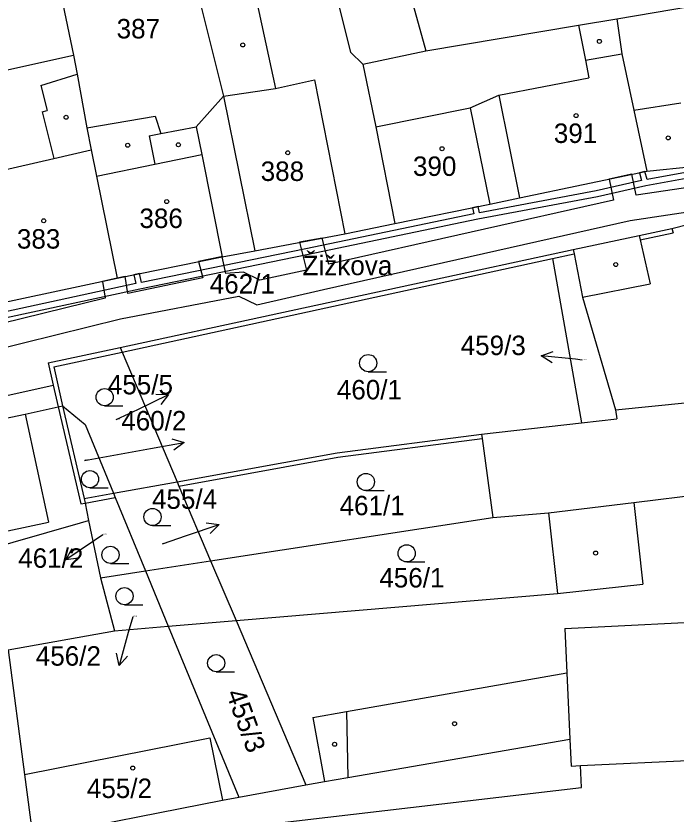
# Model space of a CAD drawing. Extents: x -785744 to -782822, y -1067550 to -1063910.
# Drawn here: x -783673.8 to -783616.2, y -1065440.7 to -1065371 of the extents above; entities that cross this region are included whole.
import ezdxf

# ---------------------------------------------------------------- set-up
doc = ezdxf.new("R2010")
doc.units = 0
for name, color, linetype in [('Hranice parcel', 7, 'Continuous'), ('Parcelní čísla', 7, 'Continuous'), ('Pop_ČP_popisy', 7, 'Continuous'), ('Vnitřní kresba', 7, 'Continuous'), ('Věcná břemena k části', 7, 'Continuous'), ('Značky budov', 7, 'Continuous'), ('Značky kultur', 7, 'Continuous')]:
    doc.layers.add(name, color=color, linetype=linetype)

msp = doc.modelspace()

# ---------------------------------------------------------------- linework, layer by layer
at = {"layer": 'Hranice parcel'}
for p, q in [((-783625.05, -1065391.76), (-783624.33, -1065395.55)), ((-783624.33, -1065395.55), (-783621.43, -1065405.38)), ((-783624.51, -1065436.46), (-783595.05, -1065435.02)), ((-783625.31, -1065436.5), (-783624.51, -1065436.46)), ((-783624.42, -1065438.36), (-783624.51, -1065436.46)), ((-783651.53, -1065441.54), (-783624.42, -1065438.36))]:
    msp.add_line(p, q, dxfattribs=at)
for points in [[(-783671.04, -1065363.5), (-783668.79, -1065374.41)], [(-783640.36, -1065365.5), (-783638.02, -1065374.01)], [(-783646.48, -1065366.58), (-783644.6, -1065374.14)], [(-783657.75, -1065369.7), (-783655.68, -1065377.99)], [(-783621.32, -1065371.22), (-783610, -1065369.27)], [(-783624.66, -1065371.77), (-783621.32, -1065371.22)], [(-783621.32, -1065371.22), (-783620.9, -1065374.28)], [(-783638.02, -1065374.01), (-783624.66, -1065371.77)], [(-783643.51, -1065375.2), (-783638.02, -1065374.01)], [(-783682.72, -1065377.49), (-783668.79, -1065374.41)], [(-783668.79, -1065374.41), (-783668.46, -1065376.06)], [(-783644.6, -1065374.14), (-783643.51, -1065375.2)], [(-783620.9, -1065374.28), (-783619.84, -1065379.21)], [(-783643.51, -1065375.2), (-783642.36, -1065380.66)], [(-783668.46, -1065376.06), (-783667.62, -1065380.74)], [(-783658.06, -1065380.65), (-783655.68, -1065377.99)], [(-783655.68, -1065377.99), (-783652.95, -1065391.48)], [(-783634.13, -1065378.99), (-783631.63, -1065377.89)], [(-783631.63, -1065377.89), (-783629.84, -1065386.85)], [(-783619.84, -1065379.21), (-783615.75, -1065378.58)], [(-783642.36, -1065380.66), (-783634.13, -1065378.99)], [(-783619.84, -1065379.21), (-783618.71, -1065384.53)], [(-783667.62, -1065380.74), (-783661.64, -1065379.74)], [(-783661.64, -1065379.74), (-783661.14, -1065381.24)], [(-783667.62, -1065380.74), (-783667.23, -1065382.68)], [(-783661.14, -1065381.24), (-783658.06, -1065380.65)], [(-783642.36, -1065380.66), (-783640.7, -1065389.1)], [(-783667.23, -1065382.68), (-783666.77, -1065384.96)], [(-783629.84, -1065386.85), (-783618.71, -1065384.53)], [(-783618.71, -1065384.53), (-783614.73, -1065384.12)], [(-783666.77, -1065384.96), (-783664.95, -1065393.88)], [(-783632.41, -1065387.42), (-783629.84, -1065386.85)], [(-783640.7, -1065389.1), (-783632.41, -1065387.42)], [(-783616.51, -1065389.55), (-783611.83, -1065388.34)], [(-783645.09, -1065390.01), (-783640.7, -1065389.1)], [(-783652.95, -1065391.48), (-783645.09, -1065390.01)], [(-783619.37, -1065390.15), (-783616.51, -1065389.55)], [(-783625.14, -1065391.38), (-783619.37, -1065390.15)], [(-783664.71, -1065399.93), (-783625.14, -1065391.38)], [(-783655.78, -1065392.01), (-783652.95, -1065391.48)], [(-783625.14, -1065391.38), (-783625.05, -1065391.76)], [(-783664.95, -1065393.88), (-783655.78, -1065392.01)], [(-783626.94, -1065392.17), (-783625.05, -1065391.76)], [(-783626.94, -1065392.17), (-783624.4, -1065406.51)], [(-783676.18, -1065396.28), (-783664.95, -1065393.88)], [(-783670.98, -1065401.28), (-783664.71, -1065399.93)], [(-783664.71, -1065399.93), (-783664.53, -1065400.35)], [(-783664.53, -1065400.35), (-783659.73, -1065411.66)], [(-783670.98, -1065401.28), (-783670.54, -1065403.23)], [(-783670.54, -1065403.23), (-783670.13, -1065405.12)], [(-783621.43, -1065405.38), (-783611.93, -1065404.41)], [(-783673.01, -1065405.75), (-783670.13, -1065405.12)], [(-783670.13, -1065405.12), (-783669.73, -1065405.03)], [(-783669.73, -1065405.03), (-783667.86, -1065413.12)], [(-783669.73, -1065405.03), (-783667.77, -1065406.66)], [(-783621.43, -1065405.38), (-783621.34, -1065406.17)], [(-783687.8, -1065408.85), (-783673.01, -1065405.75)], [(-783667.77, -1065406.66), (-783665.29, -1065412.66)], [(-783633.14, -1065407.51), (-783624.4, -1065406.51)], [(-783624.4, -1065406.51), (-783621.34, -1065406.17)], [(-783645.76, -1065409.14), (-783633.14, -1065407.51)], [(-783633.14, -1065407.51), (-783633.08, -1065407.9)], [(-783633.08, -1065407.9), (-783632.16, -1065414.79)], [(-783659.73, -1065411.66), (-783645.76, -1065409.14)], [(-783665.29, -1065412.66), (-783659.73, -1065411.66)], [(-783659.73, -1065411.66), (-783659.57, -1065412.04)], [(-783659.57, -1065412.04), (-783656.8, -1065418.57)], [(-783619.83, -1065413.49), (-783607.57, -1065411.95)], [(-783667.86, -1065413.12), (-783665.29, -1065412.66)], [(-783667.86, -1065413.12), (-783667.77, -1065413.53)], [(-783665.29, -1065412.66), (-783665.13, -1065413.05)], [(-783665.13, -1065413.05), (-783662.5, -1065419.45)], [(-783667.77, -1065413.53), (-783667.46, -1065415.04)], [(-783627.29, -1065414.39), (-783619.83, -1065413.49)], [(-783632.16, -1065414.79), (-783627.29, -1065414.39)], [(-783627.29, -1065414.39), (-783626.52, -1065421.44)], [(-783668.18, -1065415.25), (-783667.46, -1065415.04)], [(-783667.46, -1065415.04), (-783666.43, -1065420.05)], [(-783656.8, -1065418.57), (-783632.16, -1065414.79)], [(-783686.03, -1065420.39), (-783668.18, -1065415.25)], [(-783662.5, -1065419.45), (-783656.8, -1065418.57)], [(-783656.8, -1065418.57), (-783654.58, -1065423.79)], [(-783666.43, -1065420.05), (-783662.5, -1065419.45)], [(-783666.43, -1065420.05), (-783665.19, -1065424.68)], [(-783662.5, -1065419.45), (-783660.5, -1065424.29)], [(-783654.58, -1065423.79), (-783626.52, -1065421.44)], [(-783625.87, -1065424.48), (-783595.64, -1065422.97)], [(-783665.19, -1065424.68), (-783660.5, -1065424.29)], [(-783660.5, -1065424.29), (-783654.34, -1065439.22)], [(-783654.58, -1065423.79), (-783648.49, -1065438.14)], [(-783674.47, -1065426.35), (-783665.19, -1065424.68)], [(-783625.87, -1065424.48), (-783625.68, -1065428.37)], [(-783674.47, -1065426.35), (-783673.05, -1065437.23)], [(-783625.68, -1065428.37), (-783625.42, -1065434.14)], [(-783644.83, -1065437.49), (-783625.42, -1065434.14)], [(-783625.42, -1065434.14), (-783625.31, -1065436.5)], [(-783673.05, -1065437.23), (-783672.33, -1065442.74)], [(-783646.86, -1065437.84), (-783644.83, -1065437.49)], [(-783654.34, -1065439.22), (-783648.49, -1065438.14)], [(-783648.49, -1065438.14), (-783646.86, -1065437.84)], [(-783672.33, -1065442.74), (-783655.77, -1065439.48)], [(-783655.77, -1065439.48), (-783654.34, -1065439.22)]]:
    msp.add_lwpolyline(points, dxfattribs=at)
at = {"layer": 'Pop_ČP_popisy'}
for p, q in [((-783624.94, -1065400.97), (-783627.925, -1065400.671)), ((-783663.17, -1065405.34), (-783660.469, -1065404.034)), ((-783662.06, -1065408.77), (-783659.108, -1065408.234)), ((-783658.91, -1065416.37), (-783656.07, -1065415.402)), ((-783666.95, -1065416.79), (-783669.434, -1065418.472)), ((-783663.99, -1065424.84), (-783664.803, -1065427.728))]:
    msp.add_line(p, q, dxfattribs=at)
for points in [[(-783626.98, -1065401.269), (-783627.925, -1065400.671), (-783626.88, -1065400.273)], [(-783624.34, -1065401.03), (-783624.94, -1065400.97)], [(-783661.587, -1065404.019), (-783660.469, -1065404.034), (-783661.152, -1065404.919)], [(-783665.04, -1065406.24), (-783663.17, -1065405.34)], [(-783660.182, -1065407.921), (-783659.108, -1065408.234), (-783660.003, -1065408.905)], [(-783667.81, -1065409.81), (-783662.06, -1065408.77)], [(-783657.178, -1065415.252), (-783656.07, -1065415.402), (-783656.856, -1065416.198)], [(-783666.21, -1065416.29), (-783666.95, -1065416.79)], [(-783661, -1065417.08), (-783658.91, -1065416.37)], [(-783668.326, -1065418.325), (-783669.434, -1065418.472), (-783668.886, -1065417.497)], [(-783663.6, -1065423.47), (-783663.99, -1065424.84)], [(-783664.051, -1065426.901), (-783664.803, -1065427.728), (-783665.014, -1065426.63)]]:
    msp.add_lwpolyline(points, dxfattribs=at)
at = {"layer": 'Vnitřní kresba'}
for points in [[(-783652.98, -1065368.81), (-783651.14, -1065377.3)], [(-783624.66, -1065371.77), (-783624.06, -1065374.83)], [(-783624.06, -1065374.83), (-783620.9, -1065374.28)], [(-783624.06, -1065374.83), (-783623.77, -1065376.37)], [(-783671.63, -1065377.06), (-783668.46, -1065376.06)], [(-783651.14, -1065377.3), (-783647.74, -1065376.57)], [(-783647.74, -1065376.57), (-783645.09, -1065390.01)], [(-783631.63, -1065377.89), (-783623.77, -1065376.37)], [(-783671.63, -1065377.06), (-783671.07, -1065379.24)], [(-783655.68, -1065377.99), (-783651.14, -1065377.3)], [(-783671.52, -1065379.35), (-783671.07, -1065379.24)], [(-783671.52, -1065379.35), (-783670.49, -1065383.42)], [(-783634.13, -1065378.99), (-783632.41, -1065387.42)], [(-783658.06, -1065380.65), (-783657.57, -1065383.08)], [(-783662.16, -1065381.44), (-783661.14, -1065381.24)], [(-783662.16, -1065381.44), (-783661.66, -1065383.91)], [(-783670.49, -1065383.42), (-783667.23, -1065382.68)], [(-783661.66, -1065383.91), (-783657.57, -1065383.08)], [(-783657.57, -1065383.08), (-783655.78, -1065392.01)], [(-783675.46, -1065384.56), (-783670.49, -1065383.42)], [(-783666.77, -1065384.96), (-783661.66, -1065383.91)], [(-783619.29, -1065390.54), (-783616.42, -1065389.93)], [(-783616.51, -1065389.55), (-783616.42, -1065389.93)], [(-783619.37, -1065390.15), (-783619.29, -1065390.54)], [(-783619.29, -1065390.54), (-783618.42, -1065394.38)], [(-783664.53, -1065400.35), (-783626.94, -1065392.17)], [(-783624.33, -1065395.55), (-783618.42, -1065394.38)], [(-783670.49, -1065401.63), (-783664.53, -1065400.35)], [(-783670.49, -1065401.63), (-783669.73, -1065405.03)], [(-783712.82, -1065412.63), (-783670.54, -1065403.23)], [(-783670.13, -1065405.12), (-783668.15, -1065413.6)], [(-783673.01, -1065405.75), (-783670.96, -1065415.2)], [(-783645.7, -1065409.53), (-783633.08, -1065407.9)], [(-783659.57, -1065412.04), (-783645.7, -1065409.53)], [(-783667.77, -1065413.53), (-783665.13, -1065413.05)], [(-783668.15, -1065413.6), (-783667.77, -1065413.53)], [(-783619.83, -1065413.49), (-783619.05, -1065420.62)], [(-783685.75, -1065418.34), (-783670.96, -1065415.2)], [(-783626.52, -1065421.44), (-783619.05, -1065420.62)], [(-783660.5, -1065424.29), (-783654.58, -1065423.79)], [(-783644.94, -1065431.74), (-783625.68, -1065428.37)], [(-783647.88, -1065432.26), (-783644.94, -1065431.74)], [(-783644.94, -1065431.74), (-783644.83, -1065437.49)], [(-783647.88, -1065432.26), (-783646.86, -1065437.84)], [(-783673.05, -1065437.23), (-783656.87, -1065434.02)], [(-783656.87, -1065434.02), (-783655.77, -1065439.48)]]:
    msp.add_lwpolyline(points, dxfattribs=at)
at = {"layer": 'Věcná břemena k části'}
for points in [[(-783604.88, -1065384.44), (-783619.63, -1065386.64)], [(-783620.02, -1065384.8), (-783622, -1065385.22)], [(-783622, -1065385.22), (-783621.61, -1065387.07)], [(-783619.63, -1065386.64), (-783620.02, -1065384.8)], [(-783618.87, -1065384.56), (-783619.36, -1065384.67)], [(-783619.36, -1065384.67), (-783619.16, -1065385.35)], [(-783618.67, -1065385.25), (-783618.87, -1065384.56)], [(-783618.8, -1065385.79), (-783614.94, -1065385.1)], [(-783615.01, -1065384.6), (-783618.67, -1065385.25)], [(-783619.16, -1065385.35), (-783623.12, -1065386.25)], [(-783623.02, -1065386.74), (-783618.8, -1065385.79)], [(-783623.12, -1065386.25), (-783633.32, -1065388.16)], [(-783620.17, -1065388.83), (-783603.72, -1065386.37)], [(-783621.61, -1065387.07), (-783646.47, -1065392.66)], [(-783633.46, -1065388.7), (-783623.02, -1065386.74)], [(-783633.44, -1065387.63), (-783633.94, -1065387.73)], [(-783633.94, -1065387.73), (-783633.81, -1065388.26)], [(-783633.32, -1065388.16), (-783633.44, -1065387.63)], [(-783633.81, -1065388.26), (-783648.5, -1065391.31)], [(-783648.4, -1065391.8), (-783633.46, -1065388.7)], [(-783646.95, -1065394.88), (-783620.17, -1065388.83)], [(-783647.05, -1065390.38), (-783649.04, -1065390.75)], [(-783649.04, -1065390.75), (-783648.44, -1065393.17)], [(-783646.47, -1065392.66), (-783647.05, -1065390.38)], [(-783648.5, -1065391.31), (-783662.83, -1065394.27)], [(-783662.97, -1065394.81), (-783648.4, -1065391.8)], [(-783655.87, -1065392.03), (-783657.86, -1065392.43)], [(-783655.78, -1065392.01), (-783655.87, -1065392.03)], [(-783655.47, -1065393.46), (-783655.78, -1065392.01)], [(-783657.86, -1065392.43), (-783657.47, -1065393.84)], [(-783663.01, -1065393.48), (-783663.5, -1065393.58)], [(-783663.5, -1065393.58), (-783663.32, -1065394.36)], [(-783662.83, -1065394.27), (-783663.01, -1065393.48)], [(-783653.93, -1065393.36), (-783655.47, -1065393.46)], [(-783652.5, -1065394.06), (-783653.93, -1065393.36)], [(-783648.44, -1065393.17), (-783652.5, -1065394.06)], [(-783664.95, -1065393.88), (-783666.25, -1065394.16)], [(-783666.25, -1065394.16), (-783666.01, -1065395.64)], [(-783664.26, -1065393.74), (-783664.95, -1065393.88)], [(-783664.02, -1065395.23), (-783664.26, -1065393.74)], [(-783657.47, -1065393.84), (-783664.02, -1065395.23)], [(-783663.32, -1065394.36), (-783675.4, -1065396.97)], [(-783675.05, -1065397.41), (-783662.97, -1065394.81)], [(-783652.76, -1065396.21), (-783646.95, -1065394.88)], [(-783666.01, -1065395.64), (-783685.82, -1065400.5)], [(-783664.66, -1065397.42), (-783654.34, -1065395.44)], [(-783654.34, -1065395.44), (-783652.76, -1065396.21)], [(-783684.46, -1065402.32), (-783664.66, -1065397.42)]]:
    msp.add_lwpolyline(points, dxfattribs=at)
at = {"layer": 'Značky budov'}
for centre in [(-783653.99, -1065373.51), (-783622.85, -1065373.2), (-783669.42, -1065379.83), (-783624.88, -1065379.68), (-783616.84, -1065381.63), (-783664.04, -1065382.27), (-783659.62, -1065382.23), (-783636.59, -1065382.57), (-783650.06, -1065382.93), (-783660.64, -1065387.19), (-783671.38, -1065388.87), (-783621.42, -1065392.69), (-783623.18, -1065417.89), (-783635.5, -1065432.8), (-783645.97, -1065434.6), (-783663.6, -1065436.67)]:
    msp.add_circle(centre, 0.175, dxfattribs=at)
at = {"layer": 'Značky kultur'}
for p, q in [((-783643.04, -1065402.05), (-783641.44, -1065402.05)), ((-783666.06, -1065405.03), (-783664.46, -1065405.03)), ((-783667.34, -1065412.19), (-783665.74, -1065412.19)), ((-783643.24, -1065412.43), (-783641.64, -1065412.43)), ((-783661.88, -1065415.49), (-783660.28, -1065415.49)), ((-783639.68, -1065418.67), (-783638.08, -1065418.67)), ((-783665.55, -1065418.8), (-783663.95, -1065418.8)), ((-783664.33, -1065422.41), (-783662.73, -1065422.41)), ((-783656.32, -1065428.26), (-783654.72, -1065428.26))]:
    msp.add_line(p, q, dxfattribs=at)
for centre in [(-783643.04, -1065401.3), (-783666.06, -1065404.28), (-783667.34, -1065411.44), (-783643.24, -1065411.68), (-783661.88, -1065414.74), (-783665.55, -1065418.05), (-783639.68, -1065417.92), (-783664.33, -1065421.66), (-783656.32, -1065427.51)]:
    msp.add_circle(centre, 0.75, dxfattribs=at)

# ---------------------------------------------------------------- texts
at = {"layer": 'Parcelní čísla'}
for s, height, p in [('387', 1.7, (-783665.01, -1065372.94)), ('391', 1.7, (-783626.83, -1065382.07)), ('388', 1.7, (-783652.43, -1065385.39)), ('390', 1.7, (-783639.13, -1065384.95)), ('386', 1.7, (-783663.02, -1065389.5)), ('383', 1.7, (-783673.72, -1065391.3)), ('462/1', 1.7, (-783656.88, -1065395.23)), ('459/3', 0.1, (-783624.34, -1065401.03)), ('460/1', 1.7, (-783645.78, -1065404.47)), ('455/5', 0.1, (-783665.04, -1065406.24)), ('460/2', 0.1, (-783667.81, -1065409.81)), ('461/1', 1.7, (-783645.54, -1065414.59)), ('461/2', 0.1, (-783666.21, -1065416.29)), ('455/4', 0.1, (-783661, -1065417.08)), ('456/1', 1.7, (-783642.07, -1065420.9)), ('456/2', 0.1, (-783663.6, -1065423.47)), ('455/2', 1.7, (-783667.61, -1065439.29))]:
    msp.add_text(s, height=height, dxfattribs=at).set_placement(p)
msp.add_text('455/3', height=1.7, rotation=289.88514, dxfattribs=at).set_placement((-783655.48, -1065430.13))
at = {"layer": 'Pop_ČP_popisy'}
for s, p in [('Žižkova', (-783648.77, -1065393.62)), ('459/3', (-783634.965, -1065400.6)), ('455/5', (-783665.777, -1065404.03)), ('460/2', (-783664.606, -1065407.18)), ('455/4', (-783661.924, -1065414.03)), ('461/2', (-783673.604, -1065419.18)), ('456/2', (-783672.071, -1065427.73))]:
    msp.add_text(s, height=1.7, dxfattribs=at).set_placement(p)

doc.saveas('drawing.dxf')
